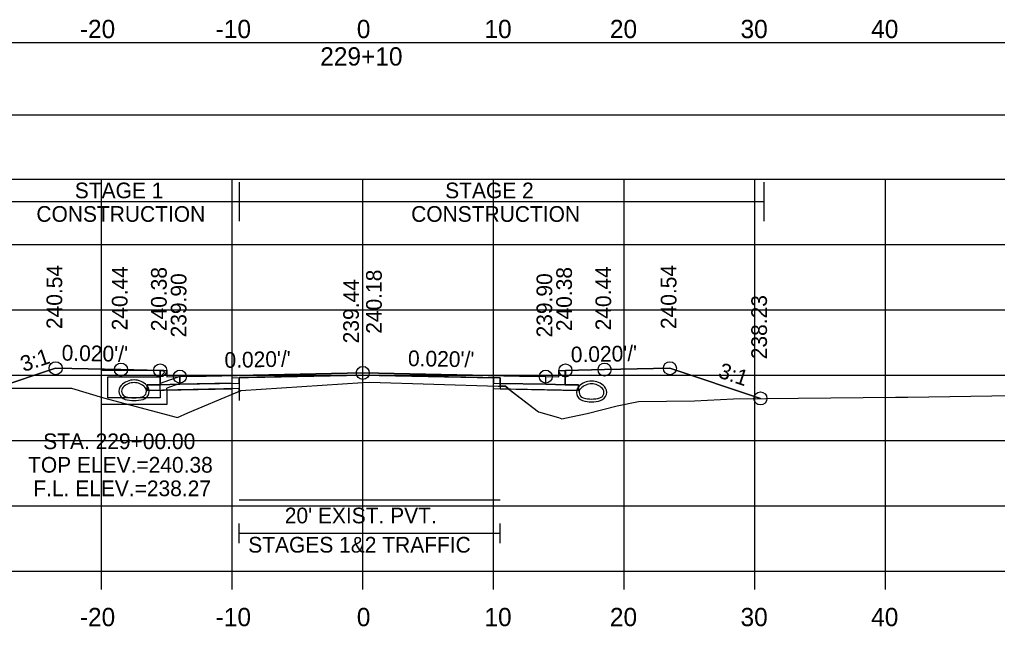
# Model space of a CAD drawing. Extents: x 1369627 to 1374022, y 380035 to 398173.
# Drawn here: x 1372072.3 to 1372147.1, y 386762 to 386808.5 of the extents above; entities that cross this region are included whole.
import ezdxf

# ---------------------------------------------------------------- set-up
doc = ezdxf.new("R2010")
doc.units = 0
for name, color, linetype in [('Default', 7, 'Continuous'), ('R_Alt Surface', 7, 'Continuous'), ('R_Axis', 7, 'Continuous'), ('R_Axis Annot', 7, 'Continuous'), ('R_Drive', 7, 'Continuous'), ('R_Exist Surface', 7, 'Continuous'), ('R_Fin Surface', 7, 'Continuous'), ('R_Grid', 7, 'Continuous'), ('R_MOT', 7, 'Continuous'), ('R_No Plot', 7, 'Continuous'), ('R_Water', 7, 'Continuous'), ('R_Water Annot', 7, 'Continuous'), ('R_Xsect Elev', 7, 'Continuous'), ('R_Xsect Slope', 7, 'Continuous'), ('T_Vehicle Path Rt', 7, 'Continuous')]:
    doc.layers.add(name, color=color, linetype=linetype)

msp = doc.modelspace()

# ---------------------------------------------------------------- linework, layer by layer
at = {"layer": 'Default'}
for p, q in [((1372089.056, 386768.399), (1372089.056, 386769.899)), ((1372109.056, 386768.399), (1372109.056, 386769.899)), ((1372089.056, 386769.149), (1372109.056, 386769.149))]:
    msp.add_line(p, q, dxfattribs=at)
for points in [[(1371948.53, 386801.157), (1372248.53, 386801.157), (1372248.53, 386806.679), (1371948.53, 386806.679)], [(1372083.02, 386781.613), (1372083.52, 386781.613), (1372083.53, 386781.113), (1372084.53, 386781.133), (1372084.53, 386780.547), (1372083.03, 386780.517)], [(1372113.53, 386781.113), (1372113.54, 386781.613), (1372114.04, 386781.613), (1372114.03, 386780.517), (1372112.53, 386780.547), (1372112.53, 386781.133)]]:
    msp.add_lwpolyline(points, close=True, dxfattribs=at)
at = {"layer": 'R_Alt Surface'}
msp.add_lwpolyline([(1372083.03, 386781.614), (1372083.03, 386780.517), (1372084.53, 386780.547), (1372089.056, 386780.637), (1372089.056, 386781.054), (1372098.53, 386781.243), (1372109.056, 386781.033), (1372109.056, 386780.616), (1372112.53, 386780.547), (1372114.03, 386780.517), (1372114.031, 386781.614)], dxfattribs=at)
for points in [[(1372082.03, 386780.497), (1372083.03, 386780.517), (1372084.53, 386780.547), (1372089.056, 386780.637), (1372089.056, 386780.221), (1372082.03, 386780.08)], [(1372115.03, 386780.497), (1372114.03, 386780.517), (1372112.53, 386780.547), (1372109.056, 386780.616), (1372109.056, 386780.2), (1372115.03, 386780.08)]]:
    msp.add_lwpolyline(points, close=True, dxfattribs=at)
at = {"layer": 'R_Axis'}
for p, q in [((1371948.53, 386766.237), (1372248.53, 386766.237)), ((1372078.53, 386764.837), (1372078.53, 386766.237)), ((1372088.53, 386764.837), (1372088.53, 386766.237)), ((1372098.53, 386764.837), (1372098.53, 386766.237)), ((1372108.53, 386764.837), (1372108.53, 386766.237)), ((1372118.53, 386764.837), (1372118.53, 386766.237)), ((1372128.53, 386764.837), (1372128.53, 386766.237)), ((1372138.53, 386764.837), (1372138.53, 386766.237))]:
    msp.add_line(p, q, dxfattribs=at)
at = {"layer": 'R_Drive'}
for centre, radius, start, end in [((1372116.042, 386779.438), 1.354, 43.64848, 136.35152), ((1372115.529, 386779.927), 0.646, 136.35152, 253.95293), ((1372115.529, 386779.927), 0.438, 136.35152, 253.95293), ((1372116.042, 386779.438), 1.146, 43.64848, 136.35152), ((1372116.554, 386779.927), 0.438, 286.04707, 43.64848), ((1372116.554, 386779.927), 0.646, 286.04707, 43.64848), ((1372116.042, 386781.709), 2.5, 253.95293, 286.04707), ((1372116.042, 386781.709), 2.292, 253.95293, 286.04707)]:
    msp.add_arc(centre, radius, start, end, dxfattribs=at)
at = {"layer": 'R_Exist Surface'}
msp.add_lwpolyline([(1372060.395, 386780.226), (1372076.24, 386780.251), (1372078.692, 386779.516), (1372084.351, 386778.002), (1372085.134, 386778.354), (1372088.793, 386779.894), (1372089.2, 386780.063), (1372098.544, 386780.681), (1372099.056, 386780.713), (1372108.903, 386780.413), (1372109.451, 386780.396), (1372109.657, 386780.23), (1372111.987, 386778.43), (1372113.518, 386778.013), (1372113.764, 386777.907), (1372114.473, 386778.047), (1372115.709, 386778.321), (1372117.995, 386778.899), (1372119.647, 386779.224), (1372123.913, 386779.289), (1372126.914, 386779.444), (1372139.306, 386779.564), (1372140.25, 386779.559), (1372154.694, 386779.789)], dxfattribs=at)
at = {"layer": 'R_Fin Surface'}
msp.add_lwpolyline([(1372070.424, 386780.242), (1372075.02, 386781.773), (1372080.02, 386781.673), (1372083.02, 386781.613), (1372083.52, 386781.613), (1372083.53, 386781.113), (1372084.53, 386781.133), (1372086.53, 386781.173), (1372098.53, 386781.413), (1372110.53, 386781.173), (1372112.53, 386781.133), (1372113.53, 386781.113), (1372113.54, 386781.613), (1372114.04, 386781.613), (1372117.04, 386781.673), (1372122.04, 386781.773), (1372128.969, 386779.464)], dxfattribs=at)
at = {"layer": 'R_Grid'}
for p, q in [((1371948.53, 386796.237), (1372248.53, 386796.237)), ((1372078.53, 386766.237), (1372078.53, 386796.237)), ((1372088.53, 386766.237), (1372088.53, 386796.237)), ((1372098.53, 386766.237), (1372098.53, 386796.237)), ((1372108.53, 386766.237), (1372108.53, 386796.237)), ((1372118.53, 386766.237), (1372118.53, 386796.237)), ((1372128.53, 386766.237), (1372128.53, 386796.237)), ((1372138.53, 386766.237), (1372138.53, 386796.237)), ((1371948.53, 386791.237), (1372248.53, 386791.237)), ((1371948.53, 386786.237), (1372248.53, 386786.237)), ((1371948.53, 386781.237), (1372248.53, 386781.237)), ((1371948.53, 386776.237), (1372248.53, 386776.237)), ((1371948.53, 386771.237), (1372248.53, 386771.237)), ((1371948.53, 386766.237), (1372248.53, 386766.237))]:
    msp.add_line(p, q, dxfattribs=at)
at = {"layer": 'R_MOT'}
for p, q in [((1372089.087, 386793.025), (1372089.087, 386796.025)), ((1372129.246, 386793.025), (1372129.246, 386796.025)), ((1372070.424, 386794.525), (1372129.246, 386794.525))]:
    msp.add_line(p, q, dxfattribs=at)
at = {"layer": 'R_No Plot'}
for points in [[(1372083.02, 386781.613), (1372083.03, 386780.517), (1372084.53, 386780.547), (1372088.53, 386780.627), (1372088.53, 386781.043), (1372098.53, 386781.243), (1372108.53, 386781.043), (1372108.53, 386780.627), (1372112.53, 386780.547), (1372114.03, 386780.517), (1372114.04, 386781.613)], [(1372089.056, 386771.713), (1372109.056, 386771.713)]]:
    msp.add_lwpolyline(points, dxfattribs=at)
for points in [[(1372098.53, 386781.413), (1372086.53, 386781.173), (1372084.53, 386781.133), (1372084.53, 386780.547), (1372088.53, 386780.627), (1372088.53, 386781.043), (1372098.53, 386781.243), (1372108.53, 386781.043), (1372108.53, 386780.627), (1372112.53, 386780.547), (1372112.53, 386781.133), (1372110.53, 386781.173)], [(1372088.53, 386780.627), (1372084.53, 386780.547), (1372083.03, 386780.517), (1372082.03, 386780.497), (1372082.03, 386780.08), (1372088.53, 386780.21)], [(1372108.53, 386780.627), (1372112.53, 386780.547), (1372114.03, 386780.517), (1372115.03, 386780.497), (1372115.03, 386780.08), (1372108.53, 386780.21)]]:
    msp.add_lwpolyline(points, close=True, dxfattribs=at)
for centre in [(1372075.02, 386781.773), (1372122.04, 386781.773), (1372080.02, 386781.673), (1372083.02, 386781.613), (1372084.53, 386781.133), (1372098.53, 386781.413), (1372112.53, 386781.133), (1372114.04, 386781.613), (1372117.04, 386781.673), (1372128.969, 386779.464)]:
    msp.add_circle(centre, 0.5, dxfattribs=at)
at = {"layer": 'R_Water'}
for p, q in [((1372078.52, 386781.617), (1372083.27, 386781.617)), ((1372078.52, 386780.117), (1372078.52, 386781.617)), ((1372083.352, 386781.452), (1372083.02, 386781.117)), ((1372083.352, 386781.452), (1372083.27, 386781.617)), ((1372079.02, 386780.117), (1372079.02, 386781.117)), ((1372079.02, 386781.117), (1372083.02, 386781.117)), ((1372084.52, 386781.137), (1372083.02, 386780.617)), ((1372083.02, 386780.117), (1372083.02, 386780.617)), ((1372084.52, 386780.608), (1372083.52, 386780.261)), ((1372083.52, 386780.117), (1372083.52, 386780.261))]:
    msp.add_line(p, q, dxfattribs=at)
for points in [[(1372084.52, 386780.608), (1372084.52, 386781.137)], [(1372083.52, 386780.117), (1372083.52, 386779.006), (1372081.02, 386779.006), (1372078.52, 386779.006), (1372078.52, 386780.117)], [(1372083.02, 386780.117), (1372083.02, 386779.506), (1372081.02, 386779.506), (1372079.02, 386779.506), (1372079.02, 386780.117)]]:
    msp.add_lwpolyline(points, dxfattribs=at)
for centre, radius, start, end in [((1372081.02, 386779.527), 1.354, 43.64848, 136.35152), ((1372080.507, 386780.016), 0.646, 136.35152, 253.95293), ((1372080.507, 386780.016), 0.438, 136.35152, 253.95293), ((1372081.02, 386779.527), 1.146, 43.64848, 136.35152), ((1372081.532, 386780.016), 0.438, 286.04707, 43.64848), ((1372081.532, 386780.016), 0.646, 286.04707, 43.64848), ((1372081.02, 386781.798), 2.5, 253.95293, 286.04707), ((1372081.02, 386781.798), 2.292, 253.95293, 286.04707)]:
    msp.add_arc(centre, radius, start, end, dxfattribs=at)
at = {"layer": 'R_Xsect Elev'}
msp.add_line((1372098.53, 386780.68), (1372098.53, 386790.68), dxfattribs=at)
at = {"layer": 'T_Vehicle Path Rt'}
for p, q in [((1372083.03, 386780.517), (1372083.02, 386781.613)), ((1372114.04, 386781.613), (1372114.03, 386780.517)), ((1372089.056, 386780.637), (1372089.056, 386779.302)), ((1372089.056, 386780.003), (1372089.056, 386780.221)), ((1372109.056, 386780.408), (1372109.056, 386780.616)), ((1372109.056, 386780.408), (1372109.056, 386780.2)), ((1372109.056, 386780.2), (1372109.713, 386780.186)), ((1372109.713, 386780.186), (1372111.987, 386778.43))]:
    msp.add_line(p, q, dxfattribs=at)
for points in [[(1372083.02, 386781.613), (1372080.02, 386781.673), (1372075.02, 386781.773), (1372070.424, 386780.242)], [(1372128.969, 386779.464), (1372122.04, 386781.773), (1372117.04, 386781.673), (1372114.04, 386781.613)], [(1372109.056, 386780.616), (1372109.056, 386781.033), (1372098.53, 386781.243), (1372089.056, 386781.054), (1372089.056, 386780.637)], [(1372089.056, 386780.003), (1372089.2, 386780.063), (1372098.544, 386780.681), (1372099.056, 386780.713), (1372108.903, 386780.413), (1372109.056, 386780.408)], [(1372070.424, 386780.242), (1372076.24, 386780.251), (1372078.692, 386779.516), (1372084.351, 386778.002), (1372085.134, 386778.354), (1372088.793, 386779.894), (1372089.056, 386780.003)], [(1372089.056, 386780.221), (1372082.03, 386780.08), (1372082.03, 386780.497), (1372083.03, 386780.517)], [(1372089.056, 386780.637), (1372089.056, 386780.221), (1372089.056, 386780.003)], [(1372109.713, 386780.186), (1372109.657, 386780.23), (1372109.451, 386780.396), (1372109.056, 386780.408)], [(1372114.03, 386780.517), (1372115.03, 386780.497), (1372115.03, 386780.08), (1372109.713, 386780.186)], [(1372111.987, 386778.43), (1372113.518, 386778.013), (1372113.764, 386777.907), (1372114.473, 386778.047), (1372115.709, 386778.321), (1372117.995, 386778.899), (1372119.647, 386779.224), (1372123.913, 386779.289), (1372126.914, 386779.444), (1372128.969, 386779.464)]]:
    msp.add_lwpolyline(points, dxfattribs=at)

# ---------------------------------------------------------------- texts
at = {"layer": 'R_Axis Annot'}
for s, height, p in [('-20', 1.4, (1372076.871, 386807.037)), ('-10', 1.4, (1372087.268, 386807.037)), ('0', 1.4, (1372098.072, 386807.037)), ('10', 1.4, (1372107.841, 386807.037)), ('20', 1.4, (1372117.444, 386807.037)), ('30', 1.4, (1372127.444, 386807.037)), ('40', 1.4, (1372137.444, 386807.037)), ('229+10', 1.4, (1372095.272, 386804.937)), ("20' EXIST. PVT.", 1.2, (1372092.559, 386769.907)), ('STAGES 1&2 TRAFFIC', 1.2, (1372089.763, 386767.667)), ('-20', 1.4, (1372076.871, 386762.037)), ('-10', 1.4, (1372087.268, 386762.037)), ('0', 1.4, (1372098.072, 386762.037)), ('10', 1.4, (1372107.841, 386762.037)), ('20', 1.4, (1372117.444, 386762.037)), ('30', 1.4, (1372127.444, 386762.037)), ('40', 1.4, (1372137.444, 386762.037))]:
    msp.add_text(s, height=height, dxfattribs=at).set_placement(p)
at = {"layer": 'R_MOT'}
for s, p in [('STAGE 1', (1372076.487, 386794.781)), ('STAGE 2', (1372104.837, 386794.781)), ('CONSTRUCTION', (1372073.544, 386792.981)), ('CONSTRUCTION', (1372102.233, 386792.981))]:
    msp.add_text(s, height=1.2, dxfattribs=at).set_placement(p)
at = {"layer": 'R_Water Annot'}
for s, p in [('STA. 229+00.00', (1372074.066, 386775.585)), ('TOP ELEV.=240.38', (1372072.908, 386773.785)), ('F.L. ELEV.=238.27', (1372073.305, 386771.985))]:
    msp.add_text(s, height=1.2, dxfattribs=at).set_placement(p)
at = {"layer": 'R_Xsect Elev'}
for s, p in [('240.54', (1372075.52, 386784.773)), ('240.44', (1372080.52, 386784.673)), ('240.38', (1372083.52, 386784.613)), ('239.90', (1372085.03, 386784.133)), ('240.18', (1372099.981, 386784.413)), ('239.90', (1372113.03, 386784.133)), ('240.38', (1372114.54, 386784.613)), ('240.44', (1372117.54, 386784.673)), ('240.54', (1372122.54, 386784.773)), ('239.44', (1372098.23, 386783.68)), ('238.23', (1372129.469, 386782.464))]:
    msp.add_text(s, height=1.2, rotation=90, dxfattribs=at).set_placement(p)
at = {"layer": 'R_Xsect Slope'}
for s, rotation, p in [('3:1', 18.43323, (1372072.564, 386781.482)), ("0.020'/'", 358.85424, (1372075.47, 386782.364)), ("0.020'/'", 1.14576, (1372087.956, 386781.802)), ("0.020'/'", 358.85424, (1372101.98, 386781.944)), ("0.020'/'", 1.14576, (1372114.466, 386782.222)), ('3:1', 341.56677, (1372125.662, 386781.093))]:
    msp.add_text(s, height=1.2, rotation=rotation, dxfattribs=at).set_placement(p)

doc.saveas('drawing.dxf')
